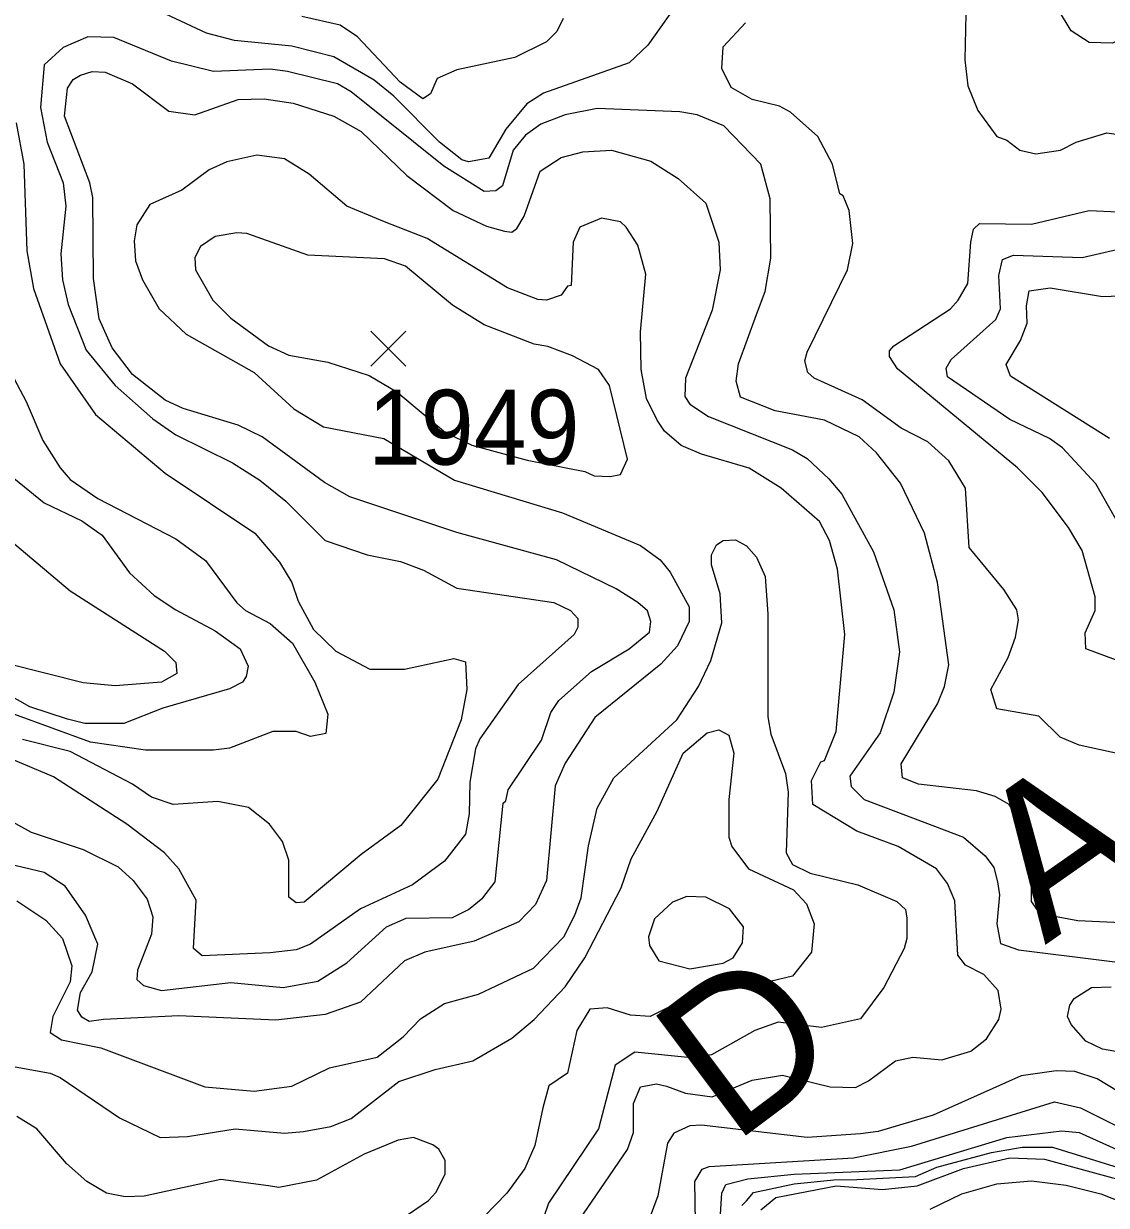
# Model space of a CAD drawing. Extents: x 423 to 448.8, y 7456.3 to 7484.
# Drawn here: x 439.654 to 440.811, y 7479.361 to 7480.624 of the extents above; entities that cross this region are included whole.
import ezdxf
from ezdxf.enums import TextEntityAlignment as Align

# ---------------------------------------------------------------- set-up
doc = ezdxf.new("R2010")
doc.units = 0
doc.header["$LTSCALE"] = 0.032
for name, color, linetype, lineweight in [('1', 7, 'Continuous', 25), ('2', 7, 'Continuous', 13), ('21', 7, 'Continuous', 25)]:
    doc.layers.add(name, color=color, linetype=linetype, lineweight=lineweight)
doc.layers.add('61', color=7, linetype='Continuous')

msp = doc.modelspace()

# ---------------------------------------------------------------- linework, layer by layer
at = {"layer": '1'}
for points in [[(439.5969, 7479.7953), (439.6619, 7479.7597), (439.7176, 7479.7411), (439.7547, 7479.7225), (439.771, 7479.7079), (439.7857, 7479.6878), (439.7918, 7479.6692), (439.7903, 7479.6506), (439.7756, 7479.612), (439.7748, 7479.6019), (439.7818, 7479.5957), (439.8012, 7479.5903), (439.8754, 7479.5988), (439.9311, 7479.5934), (439.9682, 7479.6003), (439.9992, 7479.6197), (440.0417, 7479.6584), (440.0625, 7479.6676), (440.1121, 7479.6684), (440.1291, 7479.6769), (440.1445, 7479.6893), (440.1577, 7479.7063), (440.1662, 7479.7906), (440.1693, 7479.7929), (440.1716, 7479.8046), (440.2072, 7479.8579), (440.2173, 7479.8873), (440.2257, 7479.9004), (440.2606, 7479.9314), (440.3008, 7479.9554), (440.3225, 7479.9731), (440.324, 7479.9848), (440.3206, 7479.9961), (440.3101, 7480.0049), (440.2869, 7480.0195), (440.2234, 7480.0505), (440.1167, 7480.0799), (440.0023, 7480.1178), (439.9752, 7480.1332), (439.9086, 7480.182), (439.8831, 7480.1944), (439.8244, 7480.2122), (439.805, 7480.2214), (439.7702, 7480.2485), (439.7485, 7480.2771), (439.7346, 7480.3081), (439.7284, 7480.3514), (439.7277, 7480.438), (439.7246, 7480.4535), (439.6975, 7480.5247), (439.7006, 7480.5548), (439.7067, 7480.5641), (439.7145, 7480.5687), (439.7269, 7480.5726), (439.7408, 7480.5718), (439.7702, 7480.5594), (439.8089, 7480.5301), (439.8367, 7480.5262), (439.8831, 7480.5424), (439.911, 7480.5432)], [(439.911, 7480.5432), (439.9419, 7480.5385), (439.9852, 7480.5246), (440.0146, 7480.5084), (440.0633, 7480.4612), (440.1128, 7480.4241), (440.1484, 7480.4071), (440.1678, 7480.4017), (440.1755, 7480.4009), (440.1809, 7480.4047), (440.1886, 7480.4179), (440.2057, 7480.4658), (440.2281, 7480.4806), (440.2513, 7480.4867), (440.2822, 7480.4883), (440.324, 7480.4767), (440.3534, 7480.4581), (440.3828, 7480.4318), (440.3967, 7480.3901), (440.3983, 7480.3607), (440.3897, 7480.3174), (440.3611, 7480.2447), (440.3603, 7480.2253), (440.3658, 7480.2168), (440.3858, 7480.2037), (440.4756, 7480.1681), (440.4911, 7480.1588), (440.5142, 7480.1371), (440.5282, 7480.1209), (440.5622, 7480.059), (440.5839, 7479.9972), (440.59, 7479.9523), (440.5839, 7479.909), (440.5692, 7479.8657), (440.5367, 7479.8193), (440.5382, 7479.8084), (440.5522, 7479.7945), (440.6581, 7479.7543), (440.6813, 7479.7342), (440.6906, 7479.7218), (440.6945, 7479.7063), (440.6968, 7479.6924), (440.6937, 7479.6615), (440.6976, 7479.6406), (440.7169, 7479.6336), (440.8971, 7479.6112)], [(440.8144, 7480.1804), (440.7084, 7480.2469), (440.7038, 7480.2593), (440.7192, 7480.2849), (440.7262, 7480.3034), (440.7254, 7480.322), (440.7285, 7480.3382), (440.751, 7480.3413), (440.8067, 7480.332), (440.8252, 7480.3328)], [(439.6279, 7480.0807), (439.7036, 7480.0173), (439.8042, 7479.953), (439.8166, 7479.9407), (439.8174, 7479.9291), (439.8012, 7479.9198), (439.7517, 7479.9159), (439.7176, 7479.919), (439.6356, 7479.9399)], [(440.8229, 7479.4828), (440.8012, 7479.4959), (440.7773, 7479.5036), (440.7571, 7479.5044), (440.72, 7479.499), (440.6257, 7479.4572), (440.5669, 7479.4395), (440.5483, 7479.4372), (440.4911, 7479.4333), (440.3782, 7479.4464), (440.3658, 7479.4456), (440.3488, 7479.4379), (440.3418, 7479.4271), (440.3317, 7479.3707), (440.3178, 7479.3335)], [(440.6226, 7479.3567), (440.6566, 7479.3729), (440.6937, 7479.3838), (440.7309, 7479.3869), (440.768, 7479.3822), (440.8051, 7479.373), (440.8422, 7479.3583)]]:
    msp.add_lwpolyline(points, dxfattribs=at)
at = {"layer": '2'}
for points in [[(440.662, 7480.7002), (440.6597, 7480.585), (440.6628, 7480.5571), (440.6736, 7480.5308), (440.6937, 7480.503), (440.7046, 7480.4991), (440.7184, 7480.4883), (440.7355, 7480.4844), (440.7618, 7480.4883), (440.7788, 7480.4968), (440.8113, 7480.5068), (440.8391, 7480.503), (440.8732, 7480.4914), (440.8825, 7480.4914), (440.9103, 7480.4898), (440.9381, 7480.4953), (440.9551, 7480.5045), (440.9683, 7480.5247), (440.9698, 7480.5432), (440.9574, 7480.5788), (440.9335, 7480.6081), (440.9041, 7480.6237)], [(440.8794, 7480.6244), (440.8515, 7480.619), (440.8175, 7480.6028), (440.7927, 7480.6035), (440.7734, 7480.6159), (440.7316, 7480.6855)], [(440.3642, 7480.6623), (440.3209, 7480.6005), (440.3008, 7480.5819), (440.2095, 7480.5494), (440.1917, 7480.5378), (440.1693, 7480.5107), (440.1508, 7480.4798), (440.1291, 7480.4759), (440.1221, 7480.4782), (440.0981, 7480.4968), (440.0494, 7480.5463), (440.0285, 7480.5633), (439.9852, 7480.5881), (439.9404, 7480.5997), (439.8792, 7480.6058), (439.8491, 7480.6136), (439.8058, 7480.6337)], [(440.2304, 7480.629), (440.2235, 7480.6151), (440.2126, 7480.6043), (440.1786, 7480.5873), (440.1167, 7480.5742), (440.0958, 7480.5649), (440.0888, 7480.5486), (440.0804, 7480.5432), (440.0563, 7480.561), (440.0107, 7480.6097), (439.9922, 7480.6221), (439.9512, 7480.6314)], [(440.5181, 7480.4736), (440.5026, 7480.503), (440.4733, 7480.5292), (440.4617, 7480.5355), (440.4323, 7480.5424), (440.4098, 7480.5555), (440.3998, 7480.5757), (440.4013, 7480.5989), (440.4253, 7480.6244)], [(440.85, 7479.6615), (440.7804, 7479.6646), (440.7401, 7479.6723), (440.7308, 7479.6854), (440.7308, 7479.7295), (440.727, 7479.7574), (440.7069, 7479.7891), (440.6921, 7479.7976), (440.6721, 7479.8038), (440.6102, 7479.8107), (440.5931, 7479.8177), (440.5916, 7479.8324), (440.6303, 7479.8966), (440.638, 7479.9152), (440.6427, 7479.9384), (440.6303, 7480.0265), (440.6164, 7480.0791), (440.5908, 7480.1325), (440.5653, 7480.165), (440.5468, 7480.182), (440.5096, 7480.1998), (440.457, 7480.2098), (440.4199, 7480.2245), (440.4152, 7480.2416), (440.4176, 7480.2601), (440.4369, 7480.3127), (440.4462, 7480.3375), (440.4524, 7480.3731), (440.4516, 7480.4365), (440.4415, 7480.4736), (440.4021, 7480.5146), (440.3735, 7480.5262), (440.355, 7480.5293), (440.2668, 7480.5331), (440.2327, 7480.5262), (440.2064, 7480.5161), (440.1902, 7480.5045), (440.177, 7480.4883), (440.1654, 7480.4504), (440.1584, 7480.445), (440.1461, 7480.4442), (440.1028, 7480.4713), (440.0038, 7480.5509), (439.9891, 7480.5594), (439.9357, 7480.5726), (439.9172, 7480.5749), (439.8568, 7480.5726), (439.812, 7480.5834), (439.7501, 7480.6089), (439.7223, 7480.6097), (439.696, 7480.5981), (439.6758, 7480.5795), (439.672, 7480.5339), (439.6789, 7480.4968), (439.696, 7480.4535), (439.699, 7480.4287), (439.6936, 7480.3777), (439.6952, 7480.3499), (439.7013, 7480.3236), (439.7207, 7480.2748), (439.7516, 7480.2369), (439.7919, 7480.2013), (439.8166, 7480.1843), (439.877, 7480.1541)], [(439.6457, 7480.5177), (439.6542, 7480.4736), (439.6573, 7480.3808), (439.6642, 7480.3406), (439.6929, 7480.2601), (439.7307, 7480.2059), (439.805, 7480.1433), (439.9009, 7480.0791), (439.9272, 7480.0482), (439.9404, 7480.0265), (439.9473, 7480.0064), (439.9635, 7479.9762), (439.9875, 7479.953), (440.0239, 7479.9337), (440.061, 7479.9337), (440.1136, 7479.9453), (440.126, 7479.9415), (440.1275, 7479.9121), (440.1214, 7479.8796), (440.0966, 7479.8162), (440.0571, 7479.7666), (440.0146, 7479.7357), (439.9535, 7479.6847), (439.945, 7479.6839), (439.9373, 7479.6901), (439.9373, 7479.7295), (439.9303, 7479.7496), (439.9164, 7479.7682), (439.894, 7479.786), (439.8615, 7479.7922), (439.8135, 7479.7891), (439.7903, 7479.7968), (439.7702, 7479.8107), (439.7037, 7479.8456), (439.6526, 7479.8587)], [(440.4323, 7479.4944), (440.4648, 7479.4998), (440.5158, 7479.4874), (440.5429, 7479.4867), (440.5568, 7479.4936), (440.5854, 7479.5153), (440.604, 7479.5192), (440.6349, 7479.5161), (440.6659, 7479.5253), (440.6829, 7479.5385), (440.696, 7479.5594), (440.6984, 7479.5702), (440.6953, 7479.5903), (440.6798, 7479.6073), (440.6604, 7479.6174), (440.652, 7479.6282), (440.6489, 7479.6862), (440.6411, 7479.7048), (440.6295, 7479.7202), (440.5885, 7479.7442), (440.5444, 7479.7605), (440.4972, 7479.7891), (440.4957, 7479.8146), (440.5057, 7479.8347), (440.5096, 7479.8362), (440.522, 7479.8672), (440.5313, 7479.9709), (440.5236, 7480.0405), (440.515, 7480.0714), (440.5042, 7480.0915), (440.4632, 7480.1271), (440.4292, 7480.1487), (440.3782, 7480.1634), (440.3565, 7480.1727), (440.3387, 7480.1882), (440.331, 7480.1998), (440.3194, 7480.223), (440.3139, 7480.2539), (440.3132, 7480.2942), (440.3186, 7480.356), (440.3101, 7480.387), (440.2977, 7480.4063), (440.2915, 7480.4117), (440.2714, 7480.4156), (440.2482, 7480.4063), (440.2412, 7480.3901), (440.2389, 7480.3437), (440.235, 7480.3429), (440.2281, 7480.3336), (440.2126, 7480.3282), (440.2034, 7480.3289), (440.1709, 7480.3413), (440.085, 7480.3939), (440.0394, 7480.4117), (439.9992, 7480.4287), (439.9589, 7480.4628), (439.9326, 7480.479), (439.9032, 7480.4829), (439.8708, 7480.4759), (439.8522, 7480.4674), (439.8228, 7480.4458), (439.7887, 7480.4303), (439.7748, 7480.4086), (439.7718, 7480.3916), (439.7733, 7480.37), (439.781, 7480.3499), (439.7988, 7480.3189), (439.8275, 7480.2918), (439.9002, 7480.2508), (439.9427, 7480.2121), (439.9744, 7480.1928), (440.0386, 7480.1804), (440.1143, 7480.1357), (440.2296, 7480.1008), (440.3132, 7480.066), (440.334, 7480.0505), (440.3449, 7480.0373), (440.365, 7480.0002), (440.365, 7479.9848), (440.3526, 7479.9585), (440.3348, 7479.9391), (440.2644, 7479.8819), (440.2327, 7479.8332), (440.2219, 7479.8092), (440.2126, 7479.7079), (440.201, 7479.6823), (440.1832, 7479.6638), (440.1353, 7479.6429), (440.0827, 7479.6313), (440.061, 7479.622), (440.0138, 7479.5779), (439.976, 7479.5648), (439.9234, 7479.5586), (439.8197, 7479.5632), (439.7393, 7479.5594), (439.7238, 7479.557), (439.716, 7479.5617), (439.7114, 7479.5694), (439.7145, 7479.588), (439.7269, 7479.6104), (439.7331, 7479.6398)], [(440.8275, 7479.8425), (440.7819, 7479.8525), (440.7617, 7479.861), (440.7386, 7479.8834), (440.6937, 7479.8912), (440.6875, 7479.912), (440.7061, 7479.9461), (440.7138, 7479.9678), (440.7169, 7479.9863), (440.7154, 7479.9972), (440.7015, 7480.0188), (440.6643, 7480.0636), (440.6604, 7480.1271), (440.6426, 7480.1565), (440.6202, 7480.1766), (440.5916, 7480.1913), (440.5499, 7480.2215), (440.4988, 7480.2447), (440.4918, 7480.2508), (440.4887, 7480.2632), (440.4911, 7480.2725), (440.5344, 7480.3607), (440.5398, 7480.3885), (440.5359, 7480.4241), (440.5297, 7480.4396), (440.5259, 7480.4419), (440.5181, 7480.4736)], [(440.8206, 7479.9438), (440.7888, 7479.9553), (440.7881, 7479.9724), (440.7989, 7479.9964), (440.7989, 7480.0111), (440.785, 7480.0606), (440.7703, 7480.0853), (440.7424, 7480.1225), (440.7161, 7480.1488), (440.5877, 7480.2547), (440.5792, 7480.2679), (440.5792, 7480.274), (440.5839, 7480.2794), (440.6442, 7480.3189), (440.6527, 7480.3281), (440.6628, 7480.346), (440.6659, 7480.3901), (440.669, 7480.404), (440.6752, 7480.4102), (440.7309, 7480.4094), (440.7927, 7480.4241), (440.8546, 7480.421)], [(440.8206, 7480.0946), (440.7997, 7480.1317), (440.7641, 7480.1704), (440.7502, 7480.1804), (440.7076, 7480.2005), (440.6411, 7480.2462), (440.6396, 7480.2555), (440.645, 7480.2648), (440.6929, 7480.3073), (440.6976, 7480.3189), (440.696, 7480.3545), (440.6999, 7480.3715), (440.7115, 7480.3761), (440.785, 7480.3738), (440.8221, 7480.3823)], [(439.624, 7480.2802), (439.6565, 7480.2199), (439.6743, 7480.1781), (439.6929, 7480.1488), (439.7037, 7480.1364), (439.7331, 7480.1163), (439.8166, 7480.0729), (439.8483, 7480.0497), (439.8816, 7480.0048), (439.8909, 7479.9964), (439.9172, 7479.9824), (439.9411, 7479.9616), (439.9651, 7479.9198), (439.979, 7479.8858), (439.9767, 7479.8649), (439.9605, 7479.8618), (439.945, 7479.8672), (439.9203, 7479.8672), (439.8739, 7479.8494), (439.8568, 7479.8471), (439.7841, 7479.8471), (439.7254, 7479.8556), (439.6434, 7479.8858)], [(439.877, 7480.1541), (439.9063, 7480.1356), (439.9342, 7480.1132), (439.9759, 7480.0714), (440.0208, 7480.0559), (440.0564, 7480.0489), (440.0811, 7480.0397), (440.1167, 7480.0204), (440.2204, 7480.0049), (440.2381, 7479.9963), (440.2459, 7479.9878), (440.2459, 7479.9786), (440.242, 7479.9708), (440.1824, 7479.9175), (440.1415, 7479.8594), (440.1368, 7479.8486), (440.1306, 7479.8131), (440.1299, 7479.779), (440.126, 7479.7574), (440.1036, 7479.7287), (440.0695, 7479.7032), (440.0138, 7479.6777), (439.9605, 7479.6398), (439.945, 7479.6336), (439.9172, 7479.6305), (439.8445, 7479.6274), (439.8352, 7479.6352), (439.8383, 7479.687), (439.8197, 7479.7203), (439.8042, 7479.7373), (439.764, 7479.7682), (439.6859, 7479.8185), (439.6403, 7479.8378)], [(439.6433, 7480.1379), (439.6759, 7480.1116), (439.7161, 7480.0923), (439.7377, 7480.0768), (439.7671, 7480.0366), (439.7934, 7480.0126), (439.8166, 7479.9971), (439.8584, 7479.9747), (439.8854, 7479.9553), (439.8939, 7479.9368), (439.8916, 7479.926), (439.8877, 7479.9198), (439.8739, 7479.9128), (439.8027, 7479.892), (439.7609, 7479.8757), (439.7192, 7479.8757), (439.7006, 7479.8803), (439.6604, 7479.8935), (439.5753, 7479.9415)], [(439.6465, 7479.6862), (439.6774, 7479.6653), (439.6952, 7479.646), (439.7052, 7479.6166), (439.7037, 7479.5996), (439.6851, 7479.5625), (439.682, 7479.5454), (439.6944, 7479.5377), (439.7362, 7479.5292), (439.8476, 7479.4874), (439.9002, 7479.4828), (439.9404, 7479.4882), (439.9806, 7479.5075), (440.0316, 7479.5191), (440.0595, 7479.5408), (440.078, 7479.5601), (440.1035, 7479.5764), (440.1399, 7479.5864), (440.1987, 7479.6143), (440.2312, 7479.6475), (440.2428, 7479.6708), (440.2498, 7479.6893), (440.2574, 7479.745), (440.2668, 7479.7852), (440.2845, 7479.8177), (440.3519, 7479.8795), (440.3751, 7479.9152), (440.3882, 7479.943), (440.3998, 7479.9832), (440.3983, 7480.0142), (440.389, 7480.0451), (440.389, 7480.0559), (440.3944, 7480.0667), (440.4014, 7480.0714), (440.4145, 7480.0721), (440.4264, 7480.0654), (440.4369, 7480.0536), (440.4462, 7480.0327), (440.4493, 7479.9925), (440.4493, 7479.8827), (440.4524, 7479.8641), (440.4679, 7479.8224), (440.471, 7479.8022), (440.4686, 7479.7373), (440.4756, 7479.7249), (440.4942, 7479.7156), (440.5452, 7479.7032), (440.587, 7479.6854), (440.5962, 7479.6769), (440.5978, 7479.6677), (440.5978, 7479.646), (440.5947, 7479.6352), (440.573, 7479.5934), (440.5483, 7479.5601), (440.5065, 7479.5509), (440.4601, 7479.5563), (440.4354, 7479.5477), (440.389, 7479.5214), (440.3673, 7479.5184), (440.3069, 7479.5245), (440.2861, 7479.5106), (440.2683, 7479.4426), (440.2149, 7479.3629), (440.1832, 7479.2701)], [(439.5954, 7479.5176), (439.682, 7479.5021), (439.6929, 7479.4975), (439.7563, 7479.4542), (439.7996, 7479.4333), (439.829, 7479.4341), (439.88, 7479.4426), (439.9326, 7479.4379), (439.9528, 7479.4395), (439.9821, 7479.4449), (440.0038, 7479.4534), (440.0548, 7479.4929), (440.0935, 7479.506), (440.1337, 7479.5153), (440.1755, 7479.5393), (440.1995, 7479.5593), (440.2327, 7479.5942), (440.2536, 7479.6251), (440.2923, 7479.7001), (440.3031, 7479.7311), (440.3309, 7479.7821), (440.3588, 7479.844), (440.3843, 7479.8656), (440.3967, 7479.8688), (440.4075, 7479.8633), (440.4129, 7479.844), (440.4075, 7479.7945), (440.4075, 7479.7543), (440.4106, 7479.7442), (440.4284, 7479.7202), (440.4764, 7479.6978), (440.4903, 7479.6831), (440.4988, 7479.6615), (440.4957, 7479.6313), (440.4756, 7479.6058), (440.4277, 7479.5942), (440.3664, 7479.5841), (440.3232, 7479.5625), (440.3024, 7479.564), (440.2776, 7479.5717), (440.259, 7479.5702), (440.2451, 7479.5477), (440.2352, 7479.5018), (440.2151, 7479.4884), (440.2087, 7479.465), (440.2003, 7479.4248), (440.1894, 7479.4), (440.1701, 7479.3737), (440.1214, 7479.3235)], [(439.7331, 7479.6398), (439.7199, 7479.6708), (439.6982, 7479.7017), (439.6759, 7479.7164), (439.614, 7479.7311), (439.5536, 7479.755), (439.532, 7479.7605), (439.5026, 7479.7605), (439.4608, 7479.7496), (439.3665, 7479.738), (439.3247, 7479.7257), (439.2737, 7479.6986), (439.2334, 7479.6831), (439.1917, 7479.6723), (439.119, 7479.6591), (439.0261, 7479.6506), (438.9859, 7479.656)], [(440.867, 7479.5168), (440.8067, 7479.5276), (440.7888, 7479.5361), (440.7734, 7479.5539), (440.7695, 7479.5625), (440.7718, 7479.5748), (440.7765, 7479.5818), (440.795, 7479.5934), (440.8159, 7479.5942)], [(440.2374, 7479.3304), (440.2992, 7479.4202), (440.3054, 7479.4387), (440.3054, 7479.4697), (440.3131, 7479.4874), (440.3302, 7479.4905), (440.341, 7479.4882), (440.3611, 7479.4805), (440.3897, 7479.4766), (440.4323, 7479.4944)], [(440.372, 7479.3428), (440.3712, 7479.3861), (440.3789, 7479.3993), (440.3866, 7479.4023), (440.5406, 7479.4116), (440.6025, 7479.424), (440.7556, 7479.4712), (440.7834, 7479.465), (440.8438, 7479.4348)], [(440.0425, 7479.3358), (440.0865, 7479.366), (440.0943, 7479.3745), (440.1043, 7479.3939), (440.1043, 7479.4085), (440.0974, 7479.4209), (440.0912, 7479.4255), (440.0703, 7479.4333), (440.054, 7479.4302), (440.0177, 7479.4155), (439.9667, 7479.3877), (439.9265, 7479.3799), (439.9156, 7479.3815), (439.8646, 7479.3884), (439.7826, 7479.3706), (439.7625, 7479.3698), (439.7424, 7479.3737), (439.7215, 7479.3861), (439.6998, 7479.4054), (439.6681, 7479.4426), (439.6465, 7479.4557)], [(439.7176, 7478.8021), (439.7702, 7478.8021), (439.7934, 7478.8099), (439.9373, 7478.8779), (440.0286, 7478.9097), (440.0556, 7478.9243), (440.1183, 7478.9692), (440.174, 7478.9955), (440.211, 7479.0249), (440.2946, 7479.1277), (440.3804, 7479.2817), (440.3967, 7479.3227), (440.3998, 7479.3737), (440.4044, 7479.383), (440.4277, 7479.3892), (440.4772, 7479.3939), (440.5901, 7479.3985), (440.7046, 7479.4333), (440.7633, 7479.4402), (440.7819, 7479.4387), (440.9304, 7479.3714)], [(440.4212, 7479.3606), (440.4262, 7479.3654), (440.4338, 7479.3745), (440.4772, 7479.3836), (440.5195, 7479.3879), (440.5443, 7479.3884), (440.6068, 7479.3916), (440.6298, 7479.4014), (440.688, 7479.4173), (440.7209, 7479.4229), (440.7534, 7479.423), (440.8846, 7479.3823)], [(440.4416, 7479.3559), (440.4578, 7479.3691), (440.522, 7479.3815), (440.5715, 7479.3776), (440.6086, 7479.3815), (440.6581, 7479.4), (440.7076, 7479.4116), (440.7448, 7479.4101), (440.8438, 7479.383)]]:
    msp.add_lwpolyline(points, dxfattribs=at)
for points in [[(440.1995, 7480.281), (440.1461, 7480.3019), (440.1121, 7480.3228), (440.0618, 7480.3645), (440.0394, 7480.3723), (439.9574, 7480.3761), (439.8924, 7480.3993), (439.8816, 7480.4001), (439.8584, 7480.3962), (439.8429, 7480.3854), (439.8367, 7480.3738), (439.8375, 7480.3607), (439.856, 7480.3282), (439.8754, 7480.3088), (439.9156, 7480.2794), (439.9373, 7480.2694), (439.979, 7480.2617), (440.0232, 7480.2476), (440.0528, 7480.2302), (440.1045, 7480.1868), (440.1327, 7480.1733), (440.1918, 7480.1572), (440.2536, 7480.1451), (440.2637, 7480.1402), (440.2807, 7480.1395), (440.2915, 7480.1418), (440.2993, 7480.158), (440.2799, 7480.2369), (440.2683, 7480.2539), (440.2405, 7480.2686), (440.2141, 7480.2787)], [(440.4014, 7479.6196), (440.4122, 7479.6251), (440.4222, 7479.6414), (440.423, 7479.6584), (440.4083, 7479.6777), (440.3828, 7479.6901), (440.3627, 7479.6909), (440.3472, 7479.6846), (440.3279, 7479.6669), (440.3217, 7479.6476), (440.3225, 7479.6383), (440.3325, 7479.622), (440.3658, 7479.6135)]]:
    msp.add_lwpolyline(points, close=True, dxfattribs=at)
at = {"layer": '21'}
for p, q in [((440.0249, 7480.2951), (440.0624, 7480.2576)), ((440.0624, 7480.2951), (440.0249, 7480.2576))]:
    msp.add_line(p, q, dxfattribs=at)

# ---------------------------------------------------------------- texts
at = {"layer": '61', "width": 0.95}
msp.add_text('1949', height=0.08, dxfattribs=at).set_placement((440.1348, 7480.1523), align=Align.CENTER)
at = {"layer": '61'}
for s, rotation, p in [('A', 34.982, (440.8039, 7479.6797)), ('D', 36.839, (440.4735, 7479.4711))]:
    msp.add_text(s, height=0.16, rotation=rotation, dxfattribs=at).set_placement(p, align=Align.CENTER)

doc.saveas('drawing.dxf')
